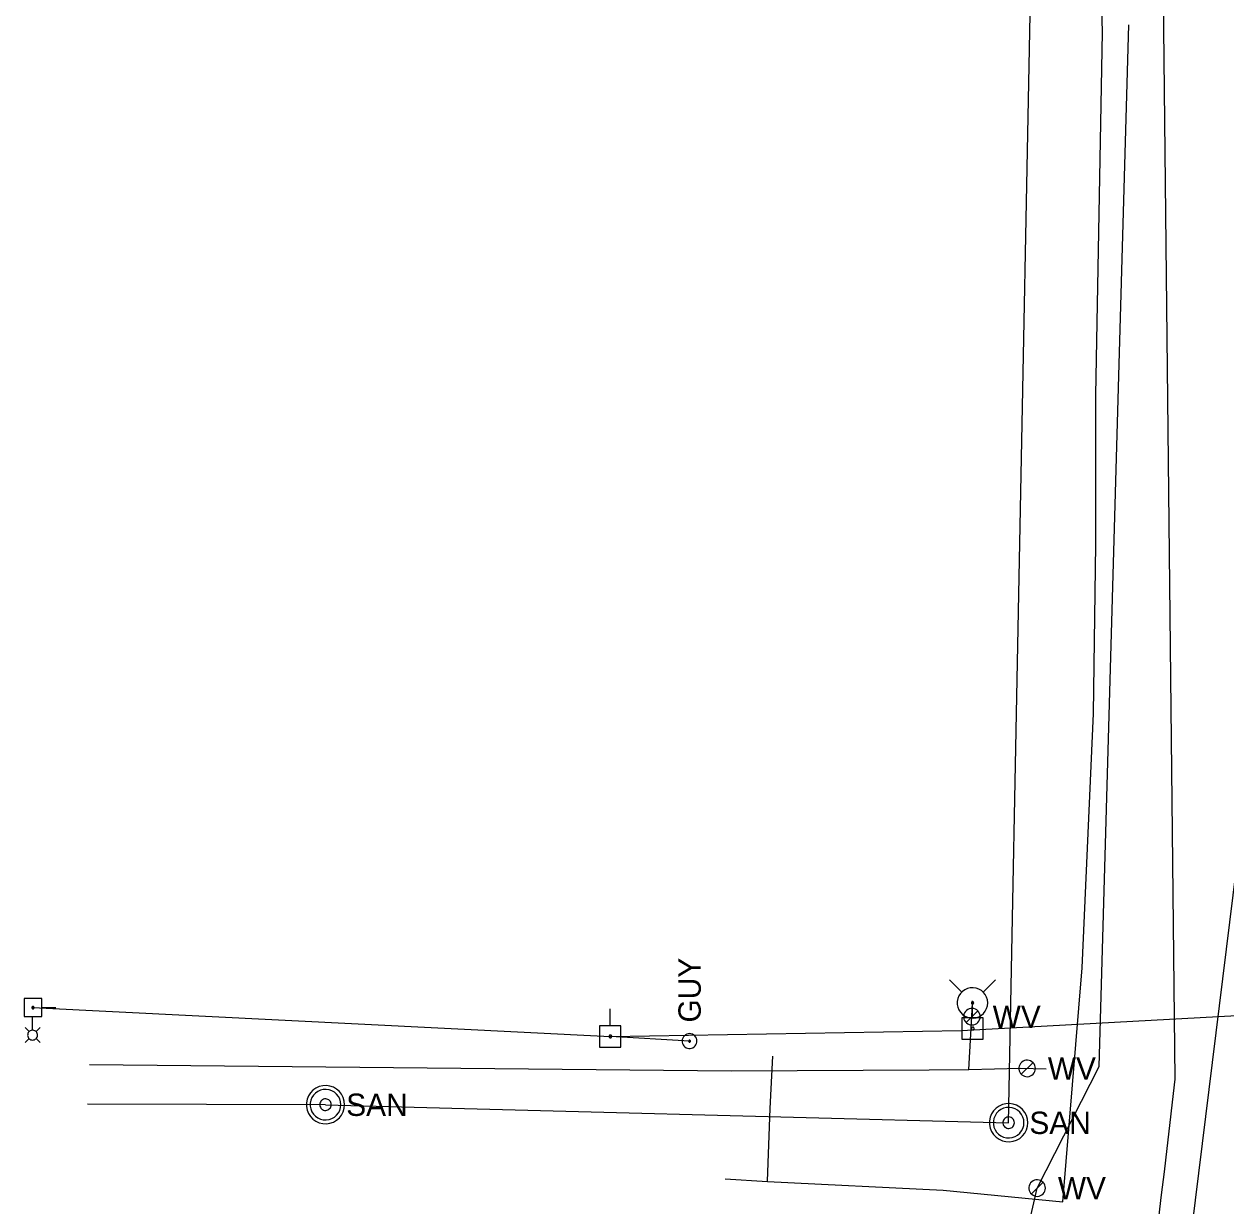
# Model space of a CAD drawing. Extents: x 596028 to 606371, y 330010 to 403088.
# Drawn here: x 604654.8 to 604861.8, y 331845.6 to 332049.2 of the extents above; entities that cross this region are included whole.
import ezdxf

# ---------------------------------------------------------------- set-up
doc = ezdxf.new("R2010")
doc.units = 0
for name, color, linetype in [('E_LTG', 7, 'Continuous'), ('E_LTG_CID', 7, 'Continuous'), ('E_UTL_EGuyWire', 7, 'Continuous'), ('E_UTL_EPowerPole', 7, 'Continuous'), ('E_UTL_G_UG', 7, 'Continuous'), ('E_UTL_Overhead', 7, 'Continuous'), ('E_UTL_SAN_MH', 7, 'Continuous'), ('E_UTL_SAN_UG', 7, 'Continuous'), ('E_UTL_W', 7, 'Continuous'), ('E_UTL_W_UG', 7, 'Continuous'), ('E_UTL_WHydrant', 7, 'Continuous')]:
    doc.layers.add(name, color=color, linetype=linetype)

msp = doc.modelspace()

# ---------------------------------------------------------------- linework, layer by layer
at = {"layer": 'E_LTG'}
for points in [[(604656.28, 331875.9), (604656.28, 331878.26)], [(604655.68, 331875.63), (604654.98, 331876.32)], [(604656.28, 331874.18), (604656.44, 331874.19), (604656.6, 331874.24), (604656.74, 331874.31), (604656.87, 331874.41), (604656.98, 331874.53), (604657.06, 331874.67), (604657.11, 331874.83), (604657.13, 331874.99), (604657.13, 331875.15), (604657.09, 331875.31), (604657.02, 331875.46), (604656.93, 331875.59), (604656.81, 331875.7), (604656.67, 331875.79), (604656.52, 331875.85), (604656.36, 331875.88), (604656.2, 331875.88), (604656.04, 331875.85), (604655.89, 331875.79), (604655.75, 331875.7), (604655.64, 331875.59), (604655.54, 331875.46), (604655.47, 331875.31), (604655.44, 331875.15), (604655.43, 331874.99), (604655.45, 331874.83), (604655.5, 331874.67), (604655.58, 331874.53), (604655.69, 331874.41), (604655.82, 331874.31), (604655.96, 331874.24), (604656.12, 331874.19), (604656.28, 331874.18)], [(604656.88, 331875.63), (604657.58, 331876.32)], [(604655.68, 331874.43), (604654.98, 331873.73)], [(604656.88, 331874.43), (604657.58, 331873.73)]]:
    msp.add_lwpolyline(points, dxfattribs=at)
at = {"layer": 'E_LTG_CID'}
msp.add_lwpolyline([(604680.92, 331223.31), (604778.52, 331467.17), (604841.28, 331722.49), (604873.72, 331985.14), (604875.05, 331997.61), (604878.05, 332072.5), (604879.01, 332133.59), (604879.29, 332193.85), (604879.03, 332249.73), (604879.6, 332255.02), (604881.21, 332520.43)], dxfattribs=at)
at = {"layer": 'E_UTL_EGuyWire'}
msp.add_line((604769.44, 331874), (604755.8, 331874.8), dxfattribs=at)
for points in [[(604769.44, 331875.28), (604769.2, 331875.26), (604768.96, 331875.19), (604768.75, 331875.08), (604768.56, 331874.93), (604768.4, 331874.74), (604768.27, 331874.53), (604768.19, 331874.3), (604768.16, 331874.06), (604768.17, 331873.81), (604768.23, 331873.58), (604768.33, 331873.35), (604768.47, 331873.16), (604768.65, 331872.99), (604768.85, 331872.86), (604769.08, 331872.76), (604769.32, 331872.72), (604769.56, 331872.72), (604769.8, 331872.76), (604770.03, 331872.86), (604770.23, 331872.99), (604770.41, 331873.16), (604770.55, 331873.35), (604770.65, 331873.58), (604770.71, 331873.81), (604770.72, 331874.06), (604770.69, 331874.3), (604770.61, 331874.53), (604770.49, 331874.74), (604770.33, 331874.93), (604770.14, 331875.08), (604769.92, 331875.19), (604769.68, 331875.26), (604769.44, 331875.28)], [(604769.44, 331874.16), (604769.41, 331874.15), (604769.38, 331874.15), (604769.35, 331874.13), (604769.33, 331874.11), (604769.31, 331874.09), (604769.3, 331874.06), (604769.29, 331874.03), (604769.28, 331874), (604769.28, 331873.97), (604769.29, 331873.94), (604769.3, 331873.92), (604769.32, 331873.89), (604769.34, 331873.87), (604769.37, 331873.85), (604769.4, 331873.84), (604769.43, 331873.84), (604769.46, 331873.84), (604769.49, 331873.84), (604769.51, 331873.85), (604769.54, 331873.87), (604769.56, 331873.89), (604769.58, 331873.92), (604769.59, 331873.94), (604769.6, 331873.97), (604769.6, 331874), (604769.6, 331874.03), (604769.59, 331874.06), (604769.57, 331874.09), (604769.55, 331874.11), (604769.53, 331874.13), (604769.5, 331874.15), (604769.47, 331874.15), (604769.44, 331874.16)]]:
    msp.add_lwpolyline(points, dxfattribs=at)
at = {"layer": 'E_UTL_EPowerPole'}
for points in [[(604654.81, 331881.33), (604654.81, 331878.26)], [(604657.89, 331881.33), (604654.81, 331881.33)], [(604657.89, 331878.26), (604657.89, 331881.33)], [(604656.35, 331879.57), (604656.39, 331879.57), (604656.43, 331879.58), (604656.46, 331879.6), (604656.49, 331879.62), (604656.51, 331879.65), (604656.53, 331879.69), (604656.55, 331879.72), (604656.55, 331879.76), (604656.55, 331879.8), (604656.54, 331879.83), (604656.52, 331879.87), (604656.5, 331879.9), (604656.48, 331879.92), (604656.44, 331879.94), (604656.41, 331879.96), (604656.37, 331879.97), (604656.33, 331879.97), (604656.3, 331879.96), (604656.26, 331879.94), (604656.23, 331879.92), (604656.2, 331879.9), (604656.18, 331879.87), (604656.16, 331879.83), (604656.16, 331879.8), (604656.15, 331879.76), (604656.16, 331879.72), (604656.17, 331879.69), (604656.19, 331879.65), (604656.22, 331879.62), (604656.25, 331879.6), (604656.28, 331879.58), (604656.31, 331879.57), (604656.35, 331879.57)], [(604657.89, 331879.79), (604660.31, 331879.79)], [(604755.77, 331876.65), (604755.77, 331879.56)], [(604818.2, 331878.01), (604818.2, 331880.92)], [(604654.81, 331878.26), (604657.89, 331878.26)], [(604820.04, 331878.01), (604816.35, 331878.01)], [(604816.35, 331878.01), (604816.35, 331874.32)], [(604820.04, 331874.32), (604820.04, 331878.01)], [(604757.61, 331876.65), (604753.92, 331876.65)], [(604753.92, 331876.65), (604753.92, 331872.96)], [(604757.61, 331872.96), (604757.61, 331876.65)], [(604818.47, 331876.17), (604818.46, 331876.21), (604818.45, 331876.25), (604818.43, 331876.3), (604818.4, 331876.33), (604818.37, 331876.36), (604818.33, 331876.38), (604818.28, 331876.4), (604818.24, 331876.4), (604818.19, 331876.4), (604818.15, 331876.39), (604818.11, 331876.37), (604818.07, 331876.35), (604818.04, 331876.31), (604818.02, 331876.28), (604818, 331876.23), (604817.99, 331876.19), (604817.99, 331876.14), (604818, 331876.1), (604818.02, 331876.06), (604818.04, 331876.02), (604818.07, 331875.99), (604818.11, 331875.96), (604818.15, 331875.94), (604818.19, 331875.93), (604818.24, 331875.93), (604818.28, 331875.93), (604818.33, 331875.95), (604818.37, 331875.97), (604818.4, 331876), (604818.43, 331876.04), (604818.45, 331876.08), (604818.46, 331876.12), (604818.47, 331876.17)], [(604756.04, 331874.8), (604756.03, 331874.85), (604756.02, 331874.89), (604756, 331874.93), (604755.97, 331874.97), (604755.94, 331875), (604755.9, 331875.02), (604755.86, 331875.04), (604755.81, 331875.04), (604755.77, 331875.04), (604755.72, 331875.03), (604755.68, 331875.01), (604755.64, 331874.98), (604755.61, 331874.95), (604755.59, 331874.91), (604755.57, 331874.87), (604755.56, 331874.83), (604755.56, 331874.78), (604755.57, 331874.74), (604755.59, 331874.69), (604755.61, 331874.66), (604755.64, 331874.62), (604755.68, 331874.6), (604755.72, 331874.58), (604755.77, 331874.57), (604755.81, 331874.57), (604755.86, 331874.57), (604755.9, 331874.59), (604755.94, 331874.61), (604755.97, 331874.64), (604756, 331874.68), (604756.02, 331874.72), (604756.03, 331874.76), (604756.04, 331874.8)], [(604816.35, 331874.32), (604820.04, 331874.32)], [(604753.92, 331872.96), (604757.61, 331872.96)]]:
    msp.add_lwpolyline(points, dxfattribs=at)
at = {"layer": 'E_UTL_G_UG'}
for points in [[(604775.55, 331850.28), (604782.88, 331849.84), (604813.11, 331848.32), (604833.71, 331846.3), (604837.08, 331886.64), (604839.03, 331930.43), (604839.41, 331959.55), (604839.41, 331985.27), (604840.59, 332047.8), (604839.11, 332101.83), (604838.47, 332144.72), (604837.35, 332189.15), (604836.96, 332231.16), (604835.01, 332294.2), (604826.46, 332359.31), (604815.87, 332444.5)], [(604782.87, 331849.86), (604783.33, 331862.37), (604783.78, 331871.42)]]:
    msp.add_lwpolyline(points, dxfattribs=at)
at = {"layer": 'E_UTL_Overhead'}
msp.add_lwpolyline([(604656.35, 331879.77), (604755.8, 331874.8), (604816.26, 331875.81), (605080.87, 331890.24)], dxfattribs=at)
at = {"layer": 'E_UTL_SAN_MH'}
for points in [[(604710.03, 331863.05), (604709.97, 331863.68), (604709.8, 331864.28), (604709.51, 331864.84), (604709.12, 331865.33), (604708.65, 331865.74), (604708.11, 331866.05), (604707.51, 331866.26), (604706.89, 331866.35), (604706.26, 331866.32), (604705.65, 331866.17), (604705.08, 331865.91), (604704.57, 331865.55), (604704.14, 331865.09), (604703.8, 331864.56), (604703.57, 331863.98), (604703.45, 331863.37), (604703.45, 331862.74), (604703.57, 331862.12), (604703.8, 331861.54), (604704.14, 331861.01), (604704.57, 331860.56), (604705.08, 331860.19), (604705.65, 331859.93), (604706.26, 331859.79), (604706.89, 331859.76), (604707.51, 331859.85), (604708.11, 331860.05), (604708.65, 331860.36), (604709.12, 331860.78), (604709.51, 331861.27), (604709.8, 331861.83), (604709.97, 331862.43), (604710.03, 331863.05)], [(604709.37, 331863.05), (604709.33, 331863.55), (604709.19, 331864.03), (604708.96, 331864.48), (604708.64, 331864.87), (604708.27, 331865.2), (604707.83, 331865.45), (604707.36, 331865.62), (604706.86, 331865.69), (604706.36, 331865.67), (604705.87, 331865.55), (604705.41, 331865.34), (604705.01, 331865.05), (604704.66, 331864.68), (604704.39, 331864.26), (604704.2, 331863.8), (604704.11, 331863.3), (604704.11, 331862.8), (604704.2, 331862.31), (604704.39, 331861.84), (604704.66, 331861.42), (604705.01, 331861.06), (604705.41, 331860.77), (604705.87, 331860.56), (604706.36, 331860.44), (604706.86, 331860.42), (604707.36, 331860.49), (604707.83, 331860.65), (604708.27, 331860.9), (604708.64, 331861.23), (604708.96, 331861.63), (604709.19, 331862.07), (604709.33, 331862.55), (604709.37, 331863.05)], [(604707.72, 331863.05), (604707.71, 331863.24), (604707.65, 331863.42), (604707.57, 331863.59), (604707.45, 331863.74), (604707.31, 331863.86), (604707.15, 331863.95), (604706.97, 331864.01), (604706.78, 331864.04), (604706.59, 331864.03), (604706.41, 331863.99), (604706.24, 331863.91), (604706.09, 331863.8), (604705.96, 331863.66), (604705.85, 331863.51), (604705.78, 331863.33), (604705.75, 331863.15), (604705.75, 331862.96), (604705.78, 331862.77), (604705.85, 331862.6), (604705.96, 331862.44), (604706.09, 331862.3), (604706.24, 331862.2), (604706.41, 331862.12), (604706.59, 331862.07), (604706.78, 331862.06), (604706.97, 331862.09), (604707.15, 331862.15), (604707.31, 331862.25), (604707.45, 331862.37), (604707.57, 331862.52), (604707.65, 331862.68), (604707.71, 331862.87), (604707.72, 331863.05)], [(604827.7, 331859.94), (604827.64, 331860.57), (604827.47, 331861.17), (604827.18, 331861.73), (604826.79, 331862.22), (604826.32, 331862.63), (604825.77, 331862.94), (604825.18, 331863.15), (604824.56, 331863.24), (604823.93, 331863.21), (604823.32, 331863.06), (604822.75, 331862.8), (604822.24, 331862.44), (604821.81, 331861.98), (604821.47, 331861.45), (604821.24, 331860.87), (604821.12, 331860.26), (604821.12, 331859.63), (604821.24, 331859.01), (604821.47, 331858.43), (604821.81, 331857.9), (604822.24, 331857.45), (604822.75, 331857.08), (604823.32, 331856.82), (604823.93, 331856.68), (604824.56, 331856.65), (604825.18, 331856.74), (604825.77, 331856.94), (604826.32, 331857.25), (604826.79, 331857.67), (604827.18, 331858.16), (604827.47, 331858.72), (604827.64, 331859.32), (604827.7, 331859.94)], [(604827.04, 331859.94), (604827, 331860.44), (604826.85, 331860.92), (604826.62, 331861.37), (604826.31, 331861.76), (604825.93, 331862.09), (604825.5, 331862.34), (604825.03, 331862.51), (604824.53, 331862.58), (604824.03, 331862.56), (604823.54, 331862.44), (604823.08, 331862.23), (604822.67, 331861.94), (604822.33, 331861.57), (604822.06, 331861.15), (604821.87, 331860.69), (604821.77, 331860.19), (604821.77, 331859.69), (604821.87, 331859.2), (604822.06, 331858.73), (604822.33, 331858.31), (604822.67, 331857.95), (604823.08, 331857.66), (604823.54, 331857.45), (604824.03, 331857.33), (604824.53, 331857.31), (604825.03, 331857.38), (604825.5, 331857.54), (604825.93, 331857.79), (604826.31, 331858.12), (604826.62, 331858.52), (604826.85, 331858.96), (604827, 331859.44), (604827.04, 331859.94)], [(604825.39, 331859.94), (604825.38, 331860.13), (604825.32, 331860.31), (604825.24, 331860.48), (604825.12, 331860.63), (604824.98, 331860.75), (604824.81, 331860.84), (604824.64, 331860.9), (604824.45, 331860.93), (604824.26, 331860.92), (604824.08, 331860.88), (604823.91, 331860.8), (604823.75, 331860.69), (604823.62, 331860.55), (604823.52, 331860.4), (604823.45, 331860.22), (604823.42, 331860.04), (604823.42, 331859.85), (604823.45, 331859.66), (604823.52, 331859.49), (604823.62, 331859.33), (604823.75, 331859.19), (604823.91, 331859.09), (604824.08, 331859.01), (604824.26, 331858.96), (604824.45, 331858.95), (604824.64, 331858.98), (604824.81, 331859.04), (604824.98, 331859.14), (604825.12, 331859.26), (604825.24, 331859.41), (604825.32, 331859.57), (604825.38, 331859.76), (604825.39, 331859.94)]]:
    msp.add_lwpolyline(points, dxfattribs=at)
at = {"layer": 'E_UTL_SAN_UG'}
for p, q in [((604824.4, 331859.94), (604829.59, 332128.15)), ((604706.73, 331863.05), (604824.4, 331859.94))]:
    msp.add_line(p, q, dxfattribs=at)
msp.add_lwpolyline([(604706.73, 331863.05), (604665.76, 331863.15)], dxfattribs=at)
at = {"layer": 'E_UTL_W'}
for points in [[(604819.51, 331878.21), (604819.48, 331878.48), (604819.4, 331878.74), (604819.28, 331878.98), (604819.11, 331879.19), (604818.91, 331879.37), (604818.67, 331879.5), (604818.42, 331879.59), (604818.15, 331879.63), (604817.88, 331879.62), (604817.61, 331879.55), (604817.37, 331879.44), (604817.15, 331879.28), (604816.96, 331879.09), (604816.81, 331878.86), (604816.71, 331878.61), (604816.66, 331878.34), (604816.66, 331878.07), (604816.71, 331877.8), (604816.81, 331877.55), (604816.96, 331877.32), (604817.15, 331877.13), (604817.37, 331876.97), (604817.61, 331876.86), (604817.88, 331876.79), (604818.15, 331876.78), (604818.42, 331876.82), (604818.67, 331876.91), (604818.91, 331877.04), (604819.11, 331877.22), (604819.28, 331877.44), (604819.4, 331877.68), (604819.48, 331877.94), (604819.51, 331878.21)], [(604817.07, 331877.2), (604819.09, 331879.21)], [(604829.02, 331869.29), (604828.99, 331869.56), (604828.91, 331869.82), (604828.79, 331870.06), (604828.62, 331870.27), (604828.42, 331870.45), (604828.18, 331870.59), (604827.93, 331870.68), (604827.66, 331870.71), (604827.39, 331870.7), (604827.12, 331870.64), (604826.88, 331870.53), (604826.66, 331870.37), (604826.47, 331870.17), (604826.32, 331869.94), (604826.22, 331869.69), (604826.17, 331869.43), (604826.17, 331869.15), (604826.22, 331868.89), (604826.32, 331868.64), (604826.47, 331868.41), (604826.66, 331868.21), (604826.88, 331868.06), (604827.12, 331867.94), (604827.39, 331867.88), (604827.66, 331867.87), (604827.93, 331867.9), (604828.18, 331867.99), (604828.42, 331868.13), (604828.62, 331868.31), (604828.79, 331868.52), (604828.91, 331868.76), (604828.99, 331869.02), (604829.02, 331869.29)], [(604826.58, 331868.28), (604828.6, 331870.3)], [(604830.74, 331848.68), (604830.71, 331848.95), (604830.64, 331849.21), (604830.51, 331849.45), (604830.35, 331849.67), (604830.14, 331849.84), (604829.91, 331849.98), (604829.65, 331850.07), (604829.38, 331850.11), (604829.11, 331850.09), (604828.85, 331850.03), (604828.6, 331849.92), (604828.38, 331849.76), (604828.19, 331849.56), (604828.05, 331849.34), (604827.95, 331849.09), (604827.89, 331848.82), (604827.89, 331848.55), (604827.95, 331848.28), (604828.05, 331848.03), (604828.19, 331847.8), (604828.38, 331847.61), (604828.6, 331847.45), (604828.85, 331847.34), (604829.11, 331847.27), (604829.38, 331847.26), (604829.65, 331847.3), (604829.91, 331847.39), (604830.14, 331847.52), (604830.35, 331847.7), (604830.51, 331847.91), (604830.64, 331848.15), (604830.71, 331848.41), (604830.74, 331848.68)], [(604828.31, 331847.68), (604830.32, 331849.69)]]:
    msp.add_lwpolyline(points, dxfattribs=at)
at = {"layer": 'E_UTL_W_UG'}
for p, q in [((604853.09, 331867.44), (604848.64, 332280.87)), ((604666.11, 331869.95), (604776.58, 331868.85))]:
    msp.add_line(p, q, dxfattribs=at)
for points in [[(604829.31, 331848.68), (604840.02, 331869.65), (604845.11, 332049.03)], [(604817.57, 331869.09), (604818.08, 331878.21), (604818.18, 331880.58)], [(604776.58, 331868.85), (604810.69, 331869.04), (604817.57, 331869.09), (604826.36, 331869.31), (604830.88, 331869.24)], [(604738.76, 331473.89), (604780.74, 331635.62), (604829.31, 331848.68)]]:
    msp.add_lwpolyline(points, dxfattribs=at)
msp.add_arc((602844.56, 332093.42), 2021.2, 346.30299, 353.58065, dxfattribs=at)
at = {"layer": 'E_UTL_WHydrant'}
for points in [[(604816.34, 331882.42), (604814.2, 331884.56)], [(604820.01, 331882.42), (604822.15, 331884.56)], [(604820.8, 331880.58), (604820.75, 331881.08), (604820.61, 331881.56), (604820.38, 331882), (604820.07, 331882.39), (604819.7, 331882.72), (604819.26, 331882.97), (604818.79, 331883.13), (604818.3, 331883.2), (604817.8, 331883.18), (604817.32, 331883.06), (604816.86, 331882.85), (604816.46, 331882.56), (604816.11, 331882.2), (604815.84, 331881.78), (604815.66, 331881.32), (604815.56, 331880.83), (604815.56, 331880.33), (604815.66, 331879.84), (604815.84, 331879.38), (604816.11, 331878.96), (604816.46, 331878.6), (604816.86, 331878.31), (604817.32, 331878.1), (604817.8, 331877.99), (604818.3, 331877.96), (604818.79, 331878.03), (604819.26, 331878.2), (604819.7, 331878.45), (604820.07, 331878.77), (604820.38, 331879.16), (604820.61, 331879.61), (604820.75, 331880.09), (604820.8, 331880.58)], [(604818.38, 331880.58), (604818.37, 331880.62), (604818.36, 331880.66), (604818.34, 331880.69), (604818.32, 331880.72), (604818.29, 331880.75), (604818.26, 331880.76), (604818.22, 331880.78), (604818.18, 331880.78), (604818.15, 331880.78), (604818.11, 331880.77), (604818.07, 331880.76), (604818.04, 331880.73), (604818.02, 331880.71), (604818, 331880.67), (604817.98, 331880.64), (604817.98, 331880.6), (604817.98, 331880.56), (604817.98, 331880.53), (604818, 331880.49), (604818.02, 331880.46), (604818.04, 331880.43), (604818.07, 331880.41), (604818.11, 331880.39), (604818.15, 331880.38), (604818.18, 331880.38), (604818.22, 331880.39), (604818.26, 331880.4), (604818.29, 331880.42), (604818.32, 331880.44), (604818.34, 331880.47), (604818.36, 331880.51), (604818.37, 331880.54), (604818.38, 331880.58)]]:
    msp.add_lwpolyline(points, dxfattribs=at)

# ---------------------------------------------------------------- texts
at = {"layer": 'E_UTL_EGuyWire'}
msp.add_text('GUY', height=3.85, rotation=90, dxfattribs=at).set_placement((604771.37, 331877.2))
at = {"layer": 'E_UTL_SAN_MH'}
for p in [(604710.3, 331861.11), (604827.97, 331858)]:
    msp.add_text('SAN', height=3.849, dxfattribs=at).set_placement(p)
at = {"layer": 'E_UTL_W'}
for p in [(604821.65, 331876.28), (604831.15, 331867.37), (604832.88, 331846.76)]:
    msp.add_text('WV', height=3.85, dxfattribs=at).set_placement(p)

doc.saveas('drawing.dxf')
